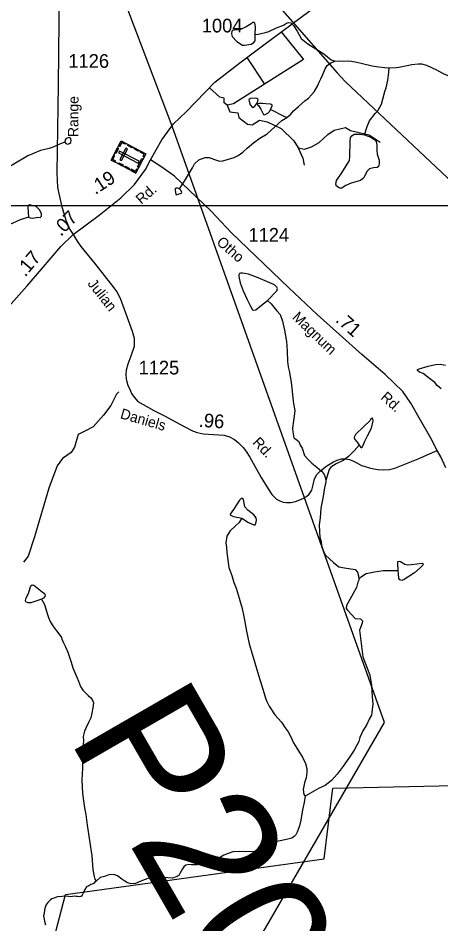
# Model space of a CAD drawing. Extents: x 2056842 to 2160602, y 826753 to 1016856.
# Drawn here: x 2076067 to 2079934, y 880850 to 889134 of the extents above; entities that cross this region are included whole.
import ezdxf

# ---------------------------------------------------------------- set-up
doc = ezdxf.new("R2010")
doc.units = 0
for name, color, linetype in [('Exist Boundary Land Use Reservation Military US Department of Defense', 7, 'Continuous'), ('Exist Cultural Cemetery CELL', 7, 'Continuous'), ('Exist Hydrographic Creek Single Shore', 7, 'Continuous'), ('Exist Hydrographic Misc Water Feature', 7, 'Continuous'), ('Exist Road Non-System Type 51', 7, 'Continuous'), ('Exist Road Secondary Mileage Hundredths English Label', 7, 'Continuous'), ('Exist Road Secondary Structure Pipe Number Label', 7, 'Continuous'), ('Exist Road Secondary Type 51 Attributed', 7, 'Continuous'), ('Exist Road Secondary Type 51 Label', 7, 'Continuous'), ('Exist Road Secondary Type 51 Number Label', 7, 'Continuous'), ('Exist Utilities Electrical Transmission Line', 7, 'Continuous'), ('Map Preparation Inset Cut Line', 7, 'Continuous')]:
    doc.layers.add(name, color=color, linetype=linetype)

msp = doc.modelspace()

# ---------------------------------------------------------------- linework, layer by layer
at = {"layer": 'Exist Boundary Land Use Reservation Military US Department of Defense'}
msp.add_lwpolyline([(2076249, 880160.4), (2076501, 881117.4), (2078865.4, 881444.6), (2078946.1, 882091.6), (2080892, 882134.7), (2081090.1, 881984.9), (2080977.6, 881572.9), (2080555.9, 880073.1)], dxfattribs=at)
at = {"layer": 'Exist Cultural Cemetery CELL'}
for points in [[(2076917.3, 887835), (2077009.5, 888011.5), (2077235.2, 887893.6), (2077143, 887717.2)], [(2077047.9, 887991.5), (2077042.7, 887981.4), (2077014.1, 887996.3), (2076995.4, 887960.4), (2076985.5, 887965.5), (2077009.5, 888011.5)], [(2077107.4, 887947.6), (2077069, 887967.6), (2077074.3, 887977.7), (2077112.7, 887957.6)], [(2076951.6, 887900.7), (2076975.6, 887946.6), (2076985.7, 887941.3), (2076961.7, 887895.4)], [(2076993.7, 887918.1), (2076985.1, 887901.6), (2077164.8, 887807.7), (2077173.5, 887824.2)], [(2076996.5, 887839.7), (2077013.1, 887831.1), (2077067.6, 887935.4), (2077051, 887944.1)], [(2077165.8, 887917), (2077127.4, 887937.1), (2077132.7, 887947.2), (2077171.1, 887927.1)], [(2077219.8, 887864.3), (2077209.6, 887869.6), (2077219.8, 887889.1), (2077184, 887907.8), (2077189.2, 887917.7), (2077235.2, 887893.6)], [(2076955.7, 887815), (2076960.9, 887825), (2076932.4, 887840), (2076951.2, 887875.9), (2076941.3, 887881.1), (2076917.3, 887835)], [(2077021.4, 887780.6), (2076983, 887800.7), (2076988.3, 887810.8), (2077026.7, 887790.7)], [(2077159.4, 887773.4), (2077198.7, 887848.6), (2077208.8, 887843.3), (2077169.5, 887768.1)], [(2077081, 887749.5), (2077042.6, 887769.6), (2077047.9, 887779.7), (2077086.3, 887759.6)], [(2077158.3, 887746.5), (2077148.1, 887751.8), (2077137.9, 887732.3), (2077102.1, 887751), (2077096.9, 887741.2), (2077142.9, 887717.1)]]:
    msp.add_lwpolyline(points, close=True, dxfattribs=at)
at = {"layer": 'Exist Hydrographic Creek Single Shore'}
for points in [[(2078347.4, 886551.8), (2078382, 886519.5), (2078404.5, 886490.7), (2078434.5, 886457), (2078463.9, 886422.1), (2078485.8, 886362.3), (2078502, 886278.4), (2078520.3, 886176.6), (2078528.2, 886090.4), (2078529.5, 885994.1), (2078537, 885944.1), (2078545.3, 885908.6), (2078563.8, 885804.4), (2078574, 885720.4), (2078582, 885628), (2078598.2, 885541.7), (2078588.2, 885471.7), (2078582, 885429.2), (2078575.7, 885379.2), (2078580.7, 885349.2), (2078589.4, 885295.4), (2078608.2, 885284.1), (2078634.4, 885261.6), (2078648.2, 885227.9), (2078665.7, 885200.6), (2078687.6, 885133.1), (2078717.8, 885099.3), (2078753.8, 885063.3), (2078797.9, 885027.4), (2078842.2, 884991.6), (2078864.2, 884965.5), (2078871.9, 884943.6), (2078880.2, 884905.4)], [(2079937.6, 885742.8), (2079900.1, 885774), (2079877.6, 885801.5), (2079828.9, 885837.8), (2079772.7, 885884), (2079738.9, 885896.5), (2079718.9, 885911.5), (2079718.9, 885920.3), (2079736.4, 885926.5), (2079817.7, 885950.3), (2079883.9, 885965.3), (2079927.6, 885969.1), (2079977.6, 885960.3)], [(2078880.2, 884905.4), (2078880.4, 884893.7), (2078876.5, 884865.9), (2078866.6, 884821.5), (2078858.8, 884777.6), (2078846.9, 884713.7), (2078836.9, 884651.5), (2078829.3, 884562.2), (2078819.7, 884499.4), (2078824.3, 884435.9), (2078828.1, 884385.9), (2078839.3, 884343.4), (2078842, 884309.9), (2078858.1, 884264.6), (2078879.3, 884223.4), (2078951.8, 884154.6), (2079001.8, 884114.6), (2079053, 884107.3), (2079150.6, 884090.6), (2079170.9, 884066.8), (2079181, 884032.8), (2079183, 884005)], [(2078112.1, 884561.7), (2078087.4, 884519.2), (2078055.6, 884491.2), (2078007.9, 884444.9), (2077976.3, 884394.9), (2077966.2, 884334.7), (2077972, 884290.8), (2077974.6, 884247), (2077994.9, 884108.8), (2078021.2, 884037), (2078039, 883971), (2078061.4, 883919.3), (2078089.5, 883827.5), (2078115.9, 883733.4), (2078132.3, 883661.5), (2078156.5, 883527.6), (2078180.9, 883411.4), (2078197.3, 883349.7), (2078266, 883123.8), (2078292.1, 883035.9), (2078316.7, 882955.9), (2078330.4, 882914), (2078342.5, 882882.2), (2078362.8, 882840.2), (2078415.3, 882762.3), (2078475.4, 882694.5), (2078509.6, 882642.6), (2078537.3, 882604.7), (2078561.9, 882560.8), (2078585.9, 882506.8), (2078616, 882457.2), (2078639.8, 882417), (2078668.1, 882375.1), (2078694.4, 882317.5), (2078706.5, 882271.4), (2078708.7, 882235.5), (2078702.8, 882185.1), (2078684.9, 882141.2), (2078675.1, 882079.4), (2078679.2, 882033.3), (2078693.1, 882017.4)], [(2079183, 884005), (2079183.2, 883992.8), (2079174.2, 883974.6), (2079163, 883927.1), (2079070.5, 883760.8), (2079066.7, 883733.3), (2079080.5, 883718.3), (2079149.2, 883642), (2079197.9, 883640.8), (2079216.7, 883622), (2079212.9, 883599.5), (2079190.4, 883537), (2079220.4, 883293.5), (2079284.1, 883123.2), (2079298, 883031.1), (2079304.4, 882927), (2079312.6, 882863.3), (2079303, 882783.2), (2079299.1, 882759.1), (2079279, 882723.1), (2079257, 882672.8), (2079221.4, 882615), (2079193.5, 882554.7), (2079183.8, 882516.8), (2079142, 882438.8), (2079098.1, 882374.8), (2079038.7, 882292.5), (2078984.5, 882218.3), (2078932.6, 882162.1), (2078876.9, 882115.7), (2078821.3, 882089.7), (2078693.1, 882017.4)], [(2078693.1, 882017.4), (2078683.3, 881961.3), (2078667.9, 881891.4), (2078653.8, 881799.4), (2078640.2, 881745.1), (2078628.6, 881713.2), (2078618.1, 881689.2), (2078606.4, 881665), (2078590.6, 881649.1), (2078570.5, 881635.1), (2078546.5, 881629), (2078506.5, 881618.9), (2078462.7, 881610.5), (2078428.6, 881602.7), (2078394.6, 881582.7), (2078350.7, 881556.4), (2078305.2, 881522.4), (2078275, 881510.3), (2078231, 881508), (2078090.9, 881511.4), (2078031.2, 881507.5), (2077987.1, 881493.1), (2077949, 881478.9), (2077917.2, 881459), (2077881.5, 881432.8), (2077833.2, 881420.7), (2077797.5, 881418.3), (2077769.4, 881410.4), (2077733.5, 881396.4), (2077709.1, 881390.3), (2077677.3, 881388.3), (2077653.3, 881390.3), (2077629.5, 881391.9), (2077601.7, 881388), (2077581.6, 881372), (2077571.7, 881353.9), (2077545.7, 881311.7), (2077535.8, 881291.7), (2077513.5, 881279.6), (2077480.1, 881267.6), (2077436.2, 881269.5), (2077405.6, 881275.3), (2077375.7, 881289.1), (2077351.5, 881297.2), (2077315.6, 881291), (2077303.3, 881286)], [(2077303.3, 881286), (2077267.6, 881271), (2077188.3, 881240.4), (2077139.9, 881218.6), (2077100.1, 881216.6), (2077068.3, 881224.1), (2077043.7, 881240.1), (2077015.6, 881258.2), (2076976, 881288.1), (2076951.8, 881297.9), (2076912.1, 881301.9), (2076887.7, 881295.8), (2076857.9, 881283.7), (2076815.9, 881273.5), (2076780.2, 881239.5)], [(2076780.2, 881239.5), (2076767.7, 881231.2), (2076763.8, 881223.3), (2076752.3, 881215.3), (2076732.2, 881209.4), (2076714, 881197.2), (2076692, 881187.1), (2076676.5, 881163), (2076664.4, 881136.9), (2076652.5, 881113.2), (2076642.2, 881100.9), (2076638.5, 881101.1), (2076626.4, 881096.8), (2076610.4, 881098.9), (2076598.5, 881098.7), (2076582.3, 881102.8), (2076546.5, 881096.8), (2076510.4, 881102.7), (2076470.6, 881100.6), (2076426.5, 881096.3), (2076394.7, 881086.1), (2076374.2, 881078.2), (2076362.7, 881068.2), (2076338.7, 881043.9), (2076319.1, 881020.1), (2076307, 880977.7), (2076305.1, 880945.9), (2076299, 880922.1), (2076305.3, 880893.9), (2076309.2, 880873.9), (2076317, 880839.8)]]:
    msp.add_lwpolyline(points, dxfattribs=at)
at = {"layer": 'Exist Hydrographic Misc Water Feature'}
for points in [[(2078235.2, 888984.1), (2078237.7, 889055.3), (2078231.4, 889089), (2078221.4, 889094), (2078211.5, 889092.7), (2078197.7, 889081.5), (2078154.1, 889052.8), (2078101.7, 889030.3), (2078045.5, 889022.8), (2078028.1, 889021.6), (2078023.1, 889014.1), (2078018.1, 888990.4), (2078025.6, 888965.4), (2078066.8, 888919.2), (2078117.9, 888886.8), (2078137.9, 888885.5), (2078197.7, 888896.8), (2078222.7, 888909.3), (2078235.2, 888925.5), (2078236.4, 888960.4), (2078235.2, 888984.1)], [(2078235.2, 888984.1), (2078263.9, 888986.6), (2078330, 889002.9), (2078359.3, 889011.9), (2078431.3, 889046.1), (2078493.4, 889069.8), (2078521.6, 889086.5), (2078541.5, 889094), (2078560.2, 889091.5), (2078585.2, 889066.5), (2078618.9, 889014.1), (2078655, 888946.7), (2078717.4, 888899.3), (2078863.4, 888808.2), (2078898, 888779.3), (2078930.4, 888753.7), (2078968.3, 888739.8)], [(2078523.8, 888226.1), (2078559.9, 888256.3), (2078585.7, 888286.5), (2078631.4, 888326.6), (2078689.5, 888378.7), (2078723.3, 888400.8), (2078749.1, 888430.9), (2078773.3, 888458.9), (2078809, 888517.2), (2078820.7, 888547.1), (2078834.6, 888577), (2078852.9, 888617.3), (2078874.2, 888669.3), (2078894.1, 888699.5), (2078926.1, 888725.5), (2078968.3, 888739.8)], [(2078968.3, 888739.8), (2079004, 888741.7), (2079040.3, 888739.8), (2079080.5, 888743.9), (2079116.4, 888740), (2079164.4, 888732.3), (2079218.1, 888718.5), (2079306.7, 888698.6), (2079366.1, 888688.8), (2079418.4, 888680.9), (2079459.6, 888678.6)], [(2079234.6, 888064.8), (2079260, 888142.9), (2079281.3, 888194.1), (2079333.5, 888260.7), (2079359.8, 888291.4), (2079391, 888346.3), (2079419.7, 888461.4), (2079434.7, 888497.6), (2079448.4, 888566.3), (2079457.1, 888638.7), (2079459.6, 888678.6)], [(2079459.6, 888678.6), (2079526.3, 888683.5), (2079550.5, 888685.6), (2079625.5, 888699.8), (2079669.2, 888708.6), (2079726.3, 888714.8), (2079757.5, 888714.8), (2079802.4, 888702.3), (2079893.5, 888661.1), (2079955.1, 888628.7), (2079997.5, 888607.5), (2080027.5, 888600), (2080046.5, 888594.9), (2080104.8, 888627.4), (2080137.2, 888633.7), (2080152.2, 888627.4), (2080169.7, 888605), (2080188.4, 888588.7), (2080257, 888573.8), (2080334.3, 888576.3), (2080390.5, 888590)], [(2078249.1, 888354.3), (2078259.1, 888373.1), (2078262.9, 888386.2), (2078259.7, 888392.4), (2078251.6, 888398), (2078236, 888400.5), (2078193.6, 888398.6), (2078181.1, 888393.7), (2078178, 888385.5), (2078179.3, 888373.1), (2078190.5, 888341.9), (2078210.5, 888317.5), (2078218.6, 888318.1), (2078227.9, 888325.6), (2078242.3, 888341.9), (2078249.1, 888354.3)], [(2078259.7, 888349.3), (2078249.1, 888354.3)], [(2078259.7, 888349.3), (2078256, 888345.6), (2078257.2, 888340.6), (2078264.1, 888333.1), (2078287.2, 888300), (2078312.7, 888252.6), (2078319.6, 888248.9), (2078326.5, 888251.4), (2078352, 888264.5), (2078368.3, 888282.6), (2078374.5, 888298.2)], [(2078374.5, 888298.2), (2078390.1, 888330), (2078391.3, 888339.4), (2078385.7, 888344.4), (2078375.7, 888346.8), (2078332.7, 888351.2), (2078300.9, 888353.7), (2078275.3, 888351.8), (2078259.7, 888349.3)], [(2077541.6, 887572.5), (2077590.2, 887643.6), (2077662.3, 887764), (2077681, 887801.4), (2077719.7, 887836.4), (2077777.1, 887858.8), (2077814.5, 887857.6), (2077861.9, 887841.3), (2077908.1, 887826.4), (2077940.5, 887827.6), (2077990.4, 887845.1), (2078044.1, 887860.1), (2078079.4, 887876.8), (2078120.8, 887907), (2078163.1, 887945.2), (2078220.7, 887993.3), (2078278.7, 888035.6), (2078346.2, 888075.7), (2078416.3, 888140.1), (2078480.1, 888198.3), (2078523.8, 888226.1)], [(2078523.8, 888226.1), (2078501.8, 888234.3), (2078453.1, 888259.5), (2078430, 888272), (2078374.5, 888298.2)], [(2079234.6, 888064.8), (2079292, 888046), (2079328.2, 888024.8), (2079340.6, 888006.1), (2079348.1, 887972.4), (2079346.9, 887926.2), (2079350.6, 887888.8), (2079368.1, 887833.9), (2079369.3, 887800.2), (2079363.1, 887776.4), (2079350.6, 887766.5), (2079318.2, 887765.2), (2079280.8, 887756.5), (2079257.1, 887730.3), (2079228.4, 887674.1), (2079198.4, 887649.1), (2079156, 887637.9), (2079112.4, 887624.2), (2079064.9, 887601.7), (2079021.3, 887576.7), (2079002.6, 887580.5), (2078978.9, 887596.7), (2078972.6, 887614.2), (2078978.9, 887649.1), (2079022.5, 887710.3), (2079073.7, 887791.4), (2079097.4, 887831.4), (2079099.9, 887868.8), (2079104.9, 888008.6), (2079107.4, 888042.3), (2079119.8, 888056), (2079141, 888071), (2079166, 888073.5), (2079194.7, 888073.5), (2079234.6, 888064.8)], [(2076494, 887999.4), (2076460.3, 887985.6), (2076379.2, 887950.7), (2076350.5, 887940.7), (2076272, 887922), (2076156.4, 887873.3), (2076013, 887789.7), (2075863.3, 887707.3), (2075752.1, 887601.5), (2075668.6, 887475.4), (2075640.7, 887433.3)], [(2076494, 887999.4), (2076502.7, 887986.9), (2076517.7, 887980.6), (2076536.4, 887985.6), (2076550.1, 887996.9), (2076552.6, 888014.3), (2076545.1, 888035.6), (2076532.7, 888041.8), (2076507.7, 888033.1), (2076496.5, 888020.6), (2076494, 887999.4)], [(2077541.6, 887572.5), (2077525.4, 887578.7), (2077511.6, 887578.7), (2077504.2, 887573.7), (2077502.9, 887561.3), (2077507.9, 887520.1), (2077514.1, 887518.8), (2077530.4, 887525.1), (2077561.5, 887532.6), (2077562.8, 887540), (2077554.1, 887560), (2077541.6, 887572.5)], [(2076163.2, 887313.9), (2076178.1, 887307.6), (2076201.9, 887305.2), (2076246.8, 887312.6), (2076269.2, 887308.9), (2076280.4, 887322.6), (2076281.7, 887346.3), (2076261.7, 887381.3), (2076230.5, 887411.2), (2076171.9, 887427.5), (2076158.2, 887417.5), (2076156.9, 887403.8), (2076163.2, 887313.9)], [(2076163.2, 887313.9), (2076086.9, 887288.6), (2076013.3, 887256.4), (2075951.2, 887236.1), (2075871.4, 887204), (2075787.8, 887187.9), (2075717.2, 887173.4), (2075591.7, 887113.3)], [(2078347.4, 886551.8), (2078434.5, 886639.5), (2078440.8, 886659.5), (2078434.5, 886674.5), (2078412, 886693.2), (2078263.3, 886759.5), (2078173.4, 886793.3), (2078119.6, 886802), (2078100.9, 886802), (2078092.2, 886797), (2078085.9, 886787), (2078084.7, 886770.7), (2078098.4, 886712), (2078124.6, 886638.2), (2078160.9, 886559.5), (2078193.4, 886498.2), (2078212.1, 886467), (2078223.4, 886462), (2078240.8, 886467), (2078292.1, 886507), (2078347.4, 886551.8)], [(2079185.4, 885229.4), (2079201.7, 885208.1), (2079210.4, 885206.9), (2079216.7, 885213.1), (2079239.2, 885264.4), (2079261.7, 885314.4), (2079300.4, 885383.2), (2079314.1, 885450.7), (2079312.9, 885469.4), (2079309.1, 885474.4), (2079296.6, 885471.9), (2079285.4, 885451.9), (2079227.9, 885399.4), (2079151.7, 885324.4), (2079143, 885308.2), (2079141.7, 885294.4), (2079148, 885280.6), (2079169.2, 885256.9), (2079185.4, 885229.4)], [(2079185.4, 885229.4), (2079140.5, 885176.8), (2079089.2, 885124.2), (2079039.3, 885089.2), (2078976.8, 885058), (2078926.8, 885026.7), (2078910.6, 885006.7), (2078880.2, 884905.4)], [(2078112.1, 884561.7), (2078174.6, 884521.7), (2078222.1, 884499.2), (2078234.6, 884500.4), (2078242.1, 884511.7), (2078248.3, 884542.9), (2078243.3, 884564.2), (2078222.1, 884590.4), (2078167.1, 884634.2), (2078142.1, 884665.4), (2078127.1, 884730.4), (2078117.1, 884740.4), (2078108.4, 884740.4), (2078092.2, 884724.2), (2078038.4, 884639.2), (2078005.9, 884596.7), (2078010.9, 884586.7), (2078037.2, 884576.7), (2078112.1, 884561.7)], [(2079544, 884077.3), (2079540.3, 884147.4), (2079541.5, 884163.6), (2079551.5, 884167.4), (2079564, 884164.9), (2079604, 884141.1), (2079630.3, 884132.3), (2079661.5, 884137.3), (2079715.2, 884142.4), (2079761.4, 884148.6), (2079771.4, 884143.6), (2079768.9, 884129.8), (2079744, 884107.3), (2079694, 884059.8), (2079599, 883998.6), (2079576.5, 883991.1), (2079559, 883994.8), (2079547.8, 884009.8), (2079545.3, 884054.8), (2079544, 884077.3)], [(2079544, 884077.3), (2079406.7, 884077.3), (2079327, 884065), (2079250.7, 884051.1), (2079217.1, 884030.6), (2079183, 884005)], [(2076281.7, 883820.3), (2076236.7, 883802.8), (2076184.2, 883786.6), (2076158, 883786.6), (2076138, 883795.3), (2076133, 883807.8), (2076139.2, 883831.6), (2076160.5, 883872.8), (2076178, 883922.8), (2076184.2, 883942.8), (2076194.2, 883949.1), (2076209.2, 883947.8), (2076240.4, 883924.1), (2076285.4, 883885.3), (2076306.7, 883870.3), (2076312.9, 883856.6), (2076311.7, 883842.8), (2076297.9, 883829.1), (2076281.7, 883820.3)], [(2076281.7, 883820.3), (2076309.2, 883771.6), (2076332.4, 883689.7), (2076344.3, 883651.9), (2076360.5, 883616.1), (2076378.5, 883583.8), (2076400.7, 883553.9), (2076418.9, 883530.2), (2076438.8, 883502.4), (2076465, 883470.4), (2076466.9, 883454.3), (2076482.9, 883420.1), (2076501.3, 883384.6), (2076521.4, 883334.4), (2076535.8, 883290.5), (2076552, 883242.6), (2076568, 883192.6), (2076602.4, 883106.6), (2076618, 883070.6), (2076638.3, 883020.9), (2076658.6, 882987), (2076682.6, 882963), (2076692.7, 882955), (2076708.9, 882939.2), (2076732.6, 882916.8), (2076744.5, 882901.3), (2076754.8, 882870.9), (2076748.8, 882825.2), (2076740.8, 882777.3), (2076731, 882733.3), (2076709.7, 882691.1), (2076689.6, 882647.1), (2076673.8, 882610.9), (2076661.9, 882562.8), (2076663.9, 882524.8), (2076658.4, 882462.8), (2076652.5, 882386.9), (2076654.7, 882275), (2076650.8, 882164.8), (2076655.5, 882044.8), (2076663.7, 881974.9), (2076674, 881911), (2076686.1, 881851.1), (2076698.4, 881751), (2076741.5, 881471.3), (2076749.7, 881347.2), (2076762, 881283.2), (2076767.7, 881259.6), (2076780.2, 881239.5)]]:
    msp.add_lwpolyline(points, dxfattribs=at)
at = {"layer": 'Exist Road Non-System Type 51'}
msp.add_line((2078159.6, 888773.8), (2078321.1, 888530.2), dxfattribs=at)
for points in [[(2078473.9, 889007.9), (2078678.6, 888753.8), (2078321.1, 888530.2)], [(2078321.1, 888530.2), (2078037.3, 888350.6), (2077977.7, 888337.2), (2077952.4, 888358.1), (2077950.9, 888401.3), (2077910.7, 888411.7), (2077816.7, 888495.7)], [(2077977.7, 888337.2), (2078004.5, 888277.6), (2078077.5, 888267.1), (2078086.5, 888223.9), (2078163.9, 888162.8), (2078208.6, 888158.3), (2078274.1, 888201.6), (2078345.6, 888183.7), (2078473.7, 888125.5), (2078587.7, 888010), (2078627.9, 887945.9)], [(2078627.9, 887945.9), (2078686.7, 887936.2), (2078750.8, 887957.1), (2078819.3, 887997.4), (2078901.2, 888070.4), (2078957.1, 888108.4), (2079059.9, 888132.3), (2079107.6, 888106.9), (2079278.9, 888066.7), (2079378.7, 887999.6)], [(2078627.9, 887945.9), (2078671.1, 887853.5), (2078682.3, 887790.2)], [(2076988, 885715.1), (2076965.8, 885694.5), (2076913.6, 885591.7), (2076846.6, 885502.3), (2076752.8, 885396.4), (2076688.7, 885362.1), (2076617.2, 885324.9), (2076583.7, 885209.3), (2076552.4, 885161.6), (2076473.5, 885106.5), (2076424.3, 885037.9), (2076348.3, 884833.7), (2076216.5, 884388.8), (2076157.7, 884213.6), (2076114.5, 884157)]]:
    msp.add_lwpolyline(points, dxfattribs=at)
at = {"layer": 'Exist Road Secondary Type 51 Attributed'}
for points in [[(2076458.8, 891354.1), (2076449.8, 890769.8), (2076451.6, 890002.2), (2076445.3, 889480), (2076438.1, 889106.1), (2076432.4, 888523.7), (2076420.2, 887718.3), (2076427.4, 887583.5), (2076462.6, 887419), (2076503.8, 887287), (2076539.3, 887199.7), (2076569.8, 887153.7)], [(2077276.6, 887836.5), (2077382.6, 888021.6), (2077486.8, 888165.4), (2077603.5, 888275.1), (2077866.7, 888547.4), (2078094.9, 888725.4), (2078301.4, 888880), (2078821.5, 889265.6), (2079260.7, 889566.7), (2079820.3, 889932.5), (2079963.9, 890034.3), (2080152.6, 890168), (2080554.1, 890440.4), (2080687.1, 890562.6), (2080802, 890693.9), (2080833.5, 890752.3)], [(2076569.8, 887153.7), (2076808.8, 887330.7), (2077005.4, 887490.2), (2077130.5, 887612.4), (2077231.8, 887749.5), (2077276.6, 887836.5)], [(2079899.6, 885177.9), (2079840.6, 885292.6), (2079736.3, 885479), (2079660.4, 885611.6), (2079586.6, 885718.2), (2079422.8, 885874.7), (2079211.3, 886058.1), (2078800.9, 886422.5), (2078543.2, 886667), (2078016.6, 887171.6), (2077831.9, 887366.8), (2077497.5, 887689.5), (2077382.8, 887770), (2077276.6, 887836.5)], [(2075979.2, 886491.7), (2076148.3, 886684.1), (2076279.1, 886838.9), (2076457.2, 887044.4), (2076569.8, 887153.7)], [(2076569.8, 887153.7), (2076606.3, 887092.8), (2076641.3, 887044.5), (2076765.8, 886893.8), (2076943.7, 886665.9), (2076970.7, 886629.7), (2077000, 886572.4), (2077109.8, 886270.1), (2077129.2, 886206), (2077128.8, 886161.3), (2077127, 886129.6), (2077097.7, 886042.4), (2077069.6, 885967.7), (2077055.9, 885914.5), (2077052.9, 885876.9), (2077056.5, 885834.5), (2077061.2, 885808.2), (2077069, 885775.9), (2077093.5, 885724.5), (2077104.9, 885701.8), (2077128.2, 885666), (2077162, 885627.7), (2077211.8, 885598.5), (2077309.2, 885545.9), (2077411.4, 885493.3), (2077505.2, 885441.9), (2077592.4, 885394.7), (2077662.9, 885360.1), (2077704.1, 885345.1), (2077758.5, 885330.8), (2077855.4, 885324.3), (2077951.5, 885318.3), (2078001.1, 885303.3), (2078044.7, 885280.6), (2078082.9, 885249.5), (2078125.4, 885207.1), (2078146.3, 885179), (2078185.7, 885118.1), (2078248.4, 885008.2), (2078291.5, 884932.9), (2078353, 884827.7), (2078388.8, 884776.9), (2078431.1, 884734.8), (2078459.4, 884719), (2078491, 884706.4), (2078522.1, 884702.9), (2078561.8, 884703.5), (2078604.8, 884713.6), (2078657.7, 884733.9), (2078705.5, 884758.4), (2078728.2, 884779.9), (2078752.5, 884815.7), (2078764.7, 884864.2), (2078777.8, 884921.5), (2078799.6, 884959.2), (2078833.1, 884993.8), (2078891.6, 885038), (2078951.1, 885075.7), (2078984.8, 885091.2), (2079026.1, 885103.2), (2079062.5, 885104.4), (2079096.6, 885096.6), (2079129.4, 885083.4), (2079165.9, 885065.5), (2079207.4, 885043.4), (2079241.5, 885033.3), (2079281.5, 885020.1), (2079322.1, 885010), (2079358.6, 885005.2), (2079412.9, 885001.6), (2079462.5, 885004), (2079512.7, 885016.5), (2079741.2, 885108.5), (2079807.5, 885140.2), (2079899.6, 885177.9)], [(2079979.1, 885021.4), (2079933, 885121.2), (2079899.6, 885177.9)]]:
    msp.add_lwpolyline(points, dxfattribs=at)
at = {"layer": 'Exist Utilities Electrical Transmission Line'}
for points in [[(2079289.6, 845905.8), (2079948.4, 849305.4), (2079483.2, 855866.2), (2080101, 858353.8), (2081583.8, 864201.8), (2082616, 868304.1), (2080660.7, 871519), (2079505, 873046.5), (2077150, 875999.6), (2076168.7, 877076.1), (2079417.8, 882691.3), (2077477.1, 888146.6), (2075950.7, 892161.6), (2073748.3, 895216.6), (2070106.7, 900031.7)], [(2070228.8, 900032.1), (2072358.2, 897262.8), (2073244.3, 896042.6), (2073834.2, 895260.3), (2077530.5, 890329.4), (2077620.9, 890191.7), (2078985.5, 888634.2), (2079057.9, 888552.5), (2080356.6, 887331.2), (2080736.5, 886973.8)]]:
    msp.add_lwpolyline(points, dxfattribs=at)
at = {"layer": 'Map Preparation Inset Cut Line'}
msp.add_lwpolyline([(2075837.6, 899339.2), (2086885.8, 899339.2), (2086885.8, 887416.1), (2075837.6, 887416.1), (2075837.6, 899339.2)], dxfattribs=at)

# ---------------------------------------------------------------- texts
at = {"layer": 'Exist Road Secondary Mileage Hundredths English Label'}
for s, rotation, p in [('.19', 32.81166, (2076773.2, 887515.8)), ('.07', 45.83484, (2076458.3, 887132)), ('.17', 49.78348, (2076131.5, 886761.1)), ('.71', 318.39229, (2078962.3, 886362.8)), ('.96', 356.16955, (2077716.5, 885396.3))]:
    msp.add_text(s, height=125, rotation=rotation, dxfattribs=at).set_placement(p)
at = {"layer": 'Exist Road Secondary Structure Pipe Number Label'}
msp.add_text('P206', height=1230.31, rotation=300, dxfattribs=at).set_placement((2076516.5, 882559.8))
at = {"layer": 'Exist Road Secondary Type 51 Label'}
for s, rotation, p in [('Range', 89.65513, (2076617.4, 888045.7)), ('Rd.', 40.97818, (2077194.1, 887424.9)), ('Otho', 318.76612, (2077875.1, 887073.9)), ('Julian', 308.40209, (2076697, 886703.2)), ('Magnum', 316.2727, (2078567.5, 886389.5)), ('Rd.', 317.74749, (2079376.3, 885656)), ('Daniels', 343.9111, (2076994.4, 885475.3)), ('Rd.', 313.33241, (2078205.8, 885247.5))]:
    msp.add_text(s, height=95, rotation=rotation, dxfattribs=at).set_placement(p)
at = {"layer": 'Exist Road Secondary Type 51 Number Label'}
for s, p in [('1004', (2077747.1, 889002.9)), ('1126', (2076526.5, 888679.2)), ('1124', (2078173.8, 887089.2)), ('1125', (2077168.7, 885874.5))]:
    msp.add_text(s, height=125, dxfattribs=at).set_placement(p)

doc.saveas('drawing.dxf')
